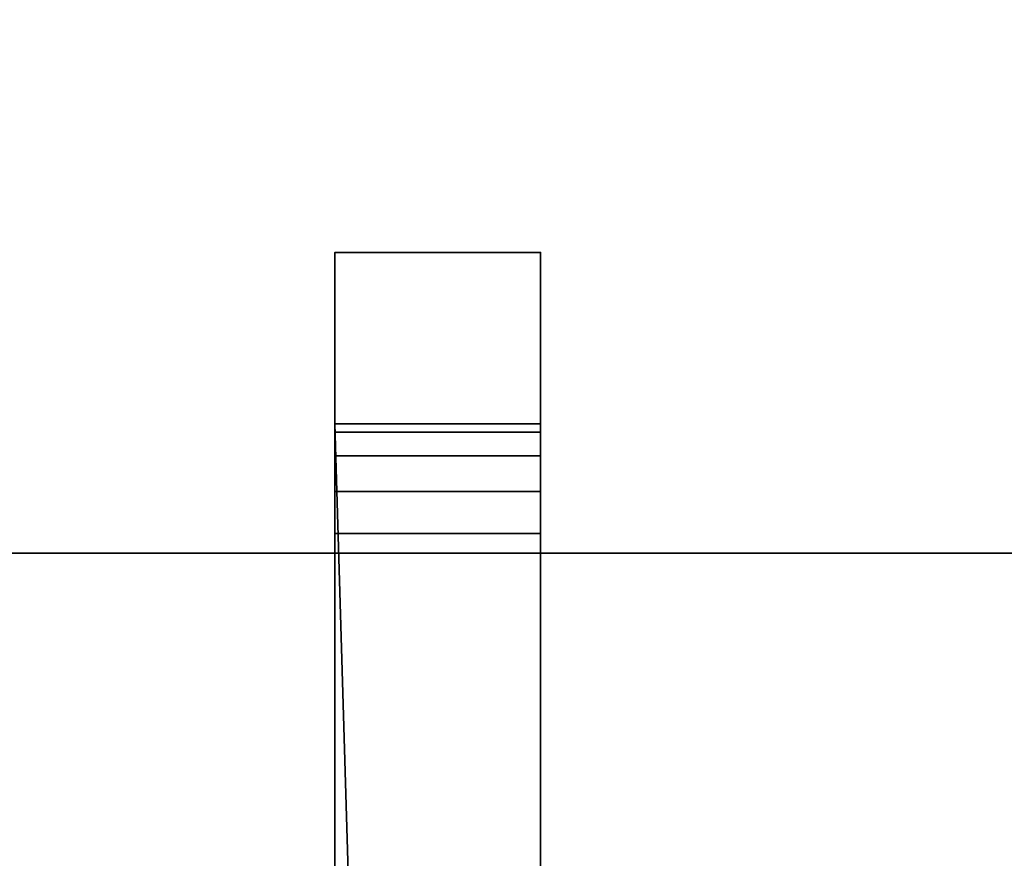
# Model space of a CAD drawing. Header units: millimetres. Extents: x -508 to 6708, y -110 to 248.
# Tile 970 of 1056: x 1875 to 1889, y -10 to 2. Entities that reach past the tile are written whole.
import ezdxf

# ---------------------------------------------------------------- set-up
doc = ezdxf.new("R2010")
doc.units = ezdxf.units.MM
doc.layers.add('151', color=7, linetype='Continuous', true_color=0xffffff)

# ---------------------------------------------------------------- blocks, each defined once
blk = doc.blocks.new('UG_SURFACE_002')
at = {"layer": '151', "color": 252, "linetype": 'Continuous', "lineweight": 35}
for points in [[(2057.5, -5.3, 2215.25), (2057.5, 229.4, 2215.25), (942.5, 229.4, 2215.25), (942.5, -5.3, 2215.25)], [(1092.5, -5.3, 2065.25), (1092.5, 229.4, 2065.25), (1907.5, 229.4, 2065.25), (1907.5, -5.3, 2065.25)], [(2057.5, -5.3, 2215.25), (942.5, -5.3, 2215.25), (1092.5, -5.3, 2065.25), (1907.5, -5.3, 2065.25)]]:
    blk.add_3dface(points, dxfattribs=at)
blk = doc.blocks.new('UG_SURFACE_145')
at = {"layer": '151', "color": 252, "linetype": 'Continuous', "lineweight": 35}
for points in [[(1879.5, -0.913, 310.41), (1882.5, -0.913, 310.41), (1882.5, -3.413, 309.5), (1879.5, -3.413, 309.5)], [(1879.5, -0.913, 323.25), (1882.5, -0.913, 323.25), (1882.5, -0.913, 310.41), (1879.5, -0.913, 310.41)], [(1879.5, -16.913, 323.25), (1882.5, -16.913, 323.25), (1882.5, -0.913, 323.25), (1879.5, -0.913, 323.25)], [(1879.5, -0.913, 330.25), (1882.5, -0.913, 330.25), (1882.5, -16.913, 330.25), (1879.5, -16.913, 330.25)], [(1879.5, -0.913, 343.09), (1882.5, -0.913, 343.09), (1882.5, -0.913, 330.25), (1879.5, -0.913, 330.25)], [(1879.5, -3.413, 344), (1882.5, -3.413, 344), (1882.5, -0.913, 343.09), (1879.5, -0.913, 343.09)], [(1879.5, -0.913, 323.25), (1879.5, -0.913, 310.41), (1879.5, -3.413, 315.5), (1879.5, -3.535, 316.112)], [(1879.5, -0.913, 310.41), (1879.5, -3.882, 314.369), (1879.5, -3.535, 314.888)], [(1879.5, -0.913, 343.09), (1879.5, -3.413, 338), (1879.5, -3.535, 338.612)], [(1879.5, -0.913, 330.25), (1879.5, -3.882, 336.869), (1879.5, -3.535, 337.388)], [(1879.5, -14.789, 336.4), (1879.5, -5.013, 336.4), (1879.5, -0.913, 330.25), (1879.5, -16.913, 330.25)], [(1879.5, -3.535, 314.888), (1879.5, -3.413, 315.5), (1879.5, -0.913, 310.41)], [(1879.5, -3.413, 344), (1879.5, -0.913, 343.09), (1879.5, -3.882, 339.131), (1879.5, -4.401, 339.478)], [(1879.5, -3.535, 337.388), (1879.5, -3.413, 338), (1879.5, -0.913, 343.09), (1879.5, -0.913, 330.25)], [(1879.5, -5.013, 336.4), (1879.5, -4.401, 336.522), (1879.5, -0.913, 330.25)], [(1879.5, -0.913, 323.25), (1879.5, -3.882, 316.631), (1879.5, -4.401, 316.978)], [(1879.5, -4.401, 314.022), (1879.5, -3.882, 314.369), (1879.5, -0.913, 310.41), (1879.5, -3.413, 309.5)], [(1879.5, -3.535, 338.612), (1879.5, -3.882, 339.131), (1879.5, -0.913, 343.09)], [(1879.5, -3.535, 316.112), (1879.5, -3.882, 316.631), (1879.5, -0.913, 323.25)], [(1879.5, -4.401, 336.522), (1879.5, -3.882, 336.869), (1879.5, -0.913, 330.25)], [(1879.5, -16.913, 323.25), (1879.5, -0.913, 323.25), (1879.5, -4.401, 316.978), (1879.5, -5.013, 317.1)], [(1882.5, -0.913, 310.41), (1882.5, -3.413, 315.5), (1882.5, -3.535, 314.888)], [(1882.5, -0.913, 323.25), (1882.5, -3.882, 316.631), (1882.5, -3.535, 316.112)], [(1882.5, -14.789, 317.1), (1882.5, -5.013, 317.1), (1882.5, -0.913, 323.25), (1882.5, -16.913, 323.25)], [(1882.5, -3.413, 309.5), (1882.5, -0.913, 310.41), (1882.5, -3.882, 314.369), (1882.5, -4.401, 314.022)], [(1882.5, -3.535, 316.112), (1882.5, -3.413, 315.5), (1882.5, -0.913, 310.41), (1882.5, -0.913, 323.25)], [(1882.5, -5.013, 317.1), (1882.5, -4.401, 316.978), (1882.5, -0.913, 323.25)], [(1882.5, -0.913, 330.25), (1882.5, -0.913, 343.09), (1882.5, -3.413, 338), (1882.5, -3.535, 337.388)], [(1882.5, -0.913, 343.09), (1882.5, -3.882, 339.131), (1882.5, -3.535, 338.612)], [(1882.5, -3.535, 314.888), (1882.5, -3.882, 314.369), (1882.5, -0.913, 310.41)], [(1882.5, -0.913, 330.25), (1882.5, -3.882, 336.869), (1882.5, -4.401, 336.522)], [(1882.5, -3.535, 338.612), (1882.5, -3.413, 338), (1882.5, -0.913, 343.09)], [(1882.5, -4.401, 316.978), (1882.5, -3.882, 316.631), (1882.5, -0.913, 323.25)], [(1882.5, -3.535, 337.388), (1882.5, -3.882, 336.869), (1882.5, -0.913, 330.25)], [(1882.5, -4.401, 339.478), (1882.5, -3.882, 339.131), (1882.5, -0.913, 343.09), (1882.5, -3.413, 344)], [(1882.5, -16.913, 330.25), (1882.5, -0.913, 330.25), (1882.5, -4.401, 336.522), (1882.5, -5.013, 336.4)], [(1879.5, -3.413, 309.5), (1882.5, -3.413, 309.5), (1882.5, -27.565, 309.5), (1880.216, -27.454, 309.5)], [(1880.216, -27.454, 309.5), (1879.5, -27.565, 309.5), (1879.5, -3.413, 309.5)], [(1879.5, -3.413, 344), (1879.5, -27.565, 344), (1880.216, -27.454, 344)], [(1880.216, -27.454, 344), (1882.5, -27.565, 344), (1882.5, -3.413, 344), (1879.5, -3.413, 344)], [(1879.5, -14.789, 313.9), (1879.5, -5.013, 313.9), (1879.5, -3.413, 309.5), (1879.5, -27.565, 309.5)], [(1879.5, -5.013, 313.9), (1879.5, -4.401, 314.022), (1879.5, -3.413, 309.5)], [(1879.5, -27.565, 344), (1879.5, -3.413, 344), (1879.5, -5.013, 339.6), (1879.5, -14.789, 339.6)], [(1879.5, -4.401, 339.478), (1879.5, -5.013, 339.6), (1879.5, -3.413, 344)], [(1879.5, -3.413, 338), (1882.5, -3.413, 338), (1882.5, -3.535, 338.612), (1879.5, -3.535, 338.612)], [(1879.5, -3.535, 337.388), (1882.5, -3.535, 337.388), (1882.5, -3.413, 338), (1879.5, -3.413, 338)], [(1879.5, -3.413, 315.5), (1882.5, -3.413, 315.5), (1882.5, -3.535, 316.112), (1879.5, -3.535, 316.112)], [(1879.5, -3.535, 314.888), (1882.5, -3.535, 314.888), (1882.5, -3.413, 315.5), (1879.5, -3.413, 315.5)], [(1882.5, -14.789, 339.6), (1882.5, -5.013, 339.6), (1882.5, -3.413, 344), (1882.5, -27.565, 344)], [(1882.5, -5.013, 339.6), (1882.5, -4.401, 339.478), (1882.5, -3.413, 344)], [(1882.5, -27.565, 309.5), (1882.5, -3.413, 309.5), (1882.5, -5.013, 313.9), (1882.5, -14.789, 313.9)], [(1882.5, -4.401, 314.022), (1882.5, -5.013, 313.9), (1882.5, -3.413, 309.5)], [(1879.5, -3.535, 338.612), (1882.5, -3.535, 338.612), (1882.5, -3.882, 339.131), (1879.5, -3.882, 339.131)], [(1879.5, -3.882, 336.869), (1882.5, -3.882, 336.869), (1882.5, -3.535, 337.388), (1879.5, -3.535, 337.388)], [(1879.5, -3.535, 316.112), (1882.5, -3.535, 316.112), (1882.5, -3.882, 316.631), (1879.5, -3.882, 316.631)], [(1879.5, -3.882, 314.369), (1882.5, -3.882, 314.369), (1882.5, -3.535, 314.888), (1879.5, -3.535, 314.888)], [(1879.5, -3.882, 339.131), (1882.5, -3.882, 339.131), (1882.5, -4.401, 339.478), (1879.5, -4.401, 339.478)], [(1879.5, -4.401, 336.522), (1882.5, -4.401, 336.522), (1882.5, -3.882, 336.869), (1879.5, -3.882, 336.869)], [(1879.5, -3.882, 316.631), (1882.5, -3.882, 316.631), (1882.5, -4.401, 316.978), (1879.5, -4.401, 316.978)], [(1879.5, -4.401, 314.022), (1882.5, -4.401, 314.022), (1882.5, -3.882, 314.369), (1879.5, -3.882, 314.369)], [(1879.5, -4.401, 339.478), (1882.5, -4.401, 339.478), (1882.5, -5.013, 339.6), (1879.5, -5.013, 339.6)], [(1879.5, -5.013, 336.4), (1882.5, -5.013, 336.4), (1882.5, -4.401, 336.522), (1879.5, -4.401, 336.522)], [(1879.5, -4.401, 316.978), (1882.5, -4.401, 316.978), (1882.5, -5.013, 317.1), (1879.5, -5.013, 317.1)], [(1879.5, -5.013, 313.9), (1882.5, -5.013, 313.9), (1882.5, -4.401, 314.022), (1879.5, -4.401, 314.022)], [(1879.5, -5.013, 317.1), (1879.5, -18.252, 323.516), (1879.5, -16.913, 323.25)], [(1879.5, -18.252, 323.516), (1879.5, -5.013, 317.1), (1879.5, -14.789, 317.1)], [(1879.5, -5.013, 339.6), (1882.5, -5.013, 339.6), (1882.5, -14.789, 339.6), (1879.5, -14.789, 339.6)], [(1879.5, -5.013, 317.1), (1882.5, -5.013, 317.1), (1882.5, -14.789, 317.1), (1879.5, -14.789, 317.1)], [(1879.5, -14.789, 313.9), (1882.5, -14.789, 313.9), (1882.5, -5.013, 313.9), (1879.5, -5.013, 313.9)], [(1879.5, -14.789, 336.4), (1882.5, -14.789, 336.4), (1882.5, -5.013, 336.4), (1879.5, -5.013, 336.4)], [(1882.5, -5.013, 336.4), (1882.5, -18.252, 329.984), (1882.5, -16.913, 330.25)], [(1882.5, -18.252, 329.984), (1882.5, -5.013, 336.4), (1882.5, -14.789, 336.4)]]:
    blk.add_3dface(points, dxfattribs=at)
blk = doc.blocks.new('UG_SURFACE_151')
at = {"layer": '151', "color": 252, "linetype": 'Continuous', "lineweight": 35}
for points in [[(1879.5, -0.913, 1495.41), (1882.5, -0.913, 1495.41), (1882.5, -3.413, 1494.5), (1879.5, -3.413, 1494.5)], [(1879.5, -0.913, 1508.25), (1882.5, -0.913, 1508.25), (1882.5, -0.913, 1495.41), (1879.5, -0.913, 1495.41)], [(1879.5, -16.913, 1508.25), (1882.5, -16.913, 1508.25), (1882.5, -0.913, 1508.25), (1879.5, -0.913, 1508.25)], [(1879.5, -0.913, 1515.25), (1882.5, -0.913, 1515.25), (1882.5, -16.913, 1515.25), (1879.5, -16.913, 1515.25)], [(1879.5, -0.913, 1528.09), (1882.5, -0.913, 1528.09), (1882.5, -0.913, 1515.25), (1879.5, -0.913, 1515.25)], [(1879.5, -3.413, 1529), (1882.5, -3.413, 1529), (1882.5, -0.913, 1528.09), (1879.5, -0.913, 1528.09)], [(1879.5, -0.913, 1528.09), (1879.5, -3.413, 1523), (1879.5, -3.535, 1523.612)], [(1879.5, -0.913, 1515.25), (1879.5, -3.882, 1521.869), (1879.5, -3.535, 1522.388)], [(1879.5, -3.535, 1522.388), (1879.5, -3.413, 1523), (1879.5, -0.913, 1528.09), (1879.5, -0.913, 1515.25)], [(1879.5, -0.913, 1508.25), (1879.5, -0.913, 1495.41), (1879.5, -3.413, 1500.5), (1879.5, -3.535, 1501.112)], [(1879.5, -0.913, 1495.41), (1879.5, -3.882, 1499.369), (1879.5, -3.535, 1499.888)], [(1879.5, -3.535, 1523.612), (1879.5, -3.882, 1524.131), (1879.5, -0.913, 1528.09)], [(1879.5, -3.535, 1499.888), (1879.5, -3.413, 1500.5), (1879.5, -0.913, 1495.41)], [(1879.5, -0.913, 1515.25), (1879.5, -4.401, 1521.522), (1879.5, -3.882, 1521.869)], [(1879.5, -0.913, 1508.25), (1879.5, -3.882, 1501.631), (1879.5, -4.401, 1501.978)], [(1879.5, -0.913, 1495.41), (1879.5, -3.413, 1494.5), (1879.5, -4.401, 1499.022), (1879.5, -3.882, 1499.369)], [(1879.5, -3.882, 1524.131), (1879.5, -4.401, 1524.478), (1879.5, -3.413, 1529), (1879.5, -0.913, 1528.09)], [(1879.5, -14.789, 1521.4), (1879.5, -5.013, 1521.4), (1879.5, -0.913, 1515.25), (1879.5, -16.913, 1515.25)], [(1879.5, -3.535, 1501.112), (1879.5, -3.882, 1501.631), (1879.5, -0.913, 1508.25)], [(1879.5, -5.013, 1521.4), (1879.5, -4.401, 1521.522), (1879.5, -0.913, 1515.25)], [(1879.5, -16.913, 1508.25), (1879.5, -0.913, 1508.25), (1879.5, -4.401, 1501.978), (1879.5, -5.013, 1502.1)], [(1882.5, -0.913, 1495.41), (1882.5, -3.413, 1500.5), (1882.5, -3.535, 1499.888)], [(1882.5, -0.913, 1508.25), (1882.5, -3.882, 1501.631), (1882.5, -3.535, 1501.112)], [(1882.5, -3.535, 1501.112), (1882.5, -3.413, 1500.5), (1882.5, -0.913, 1495.41), (1882.5, -0.913, 1508.25)], [(1882.5, -14.789, 1502.1), (1882.5, -5.013, 1502.1), (1882.5, -0.913, 1508.25), (1882.5, -16.913, 1508.25)], [(1882.5, -3.535, 1499.888), (1882.5, -3.882, 1499.369), (1882.5, -0.913, 1495.41)], [(1882.5, -5.013, 1502.1), (1882.5, -4.401, 1501.978), (1882.5, -0.913, 1508.25)], [(1882.5, -0.913, 1508.25), (1882.5, -4.401, 1501.978), (1882.5, -3.882, 1501.631)], [(1882.5, -0.913, 1515.25), (1882.5, -0.913, 1528.09), (1882.5, -3.413, 1523), (1882.5, -3.535, 1522.388)], [(1882.5, -0.913, 1528.09), (1882.5, -3.882, 1524.131), (1882.5, -3.535, 1523.612)], [(1882.5, -0.913, 1515.25), (1882.5, -3.882, 1521.869), (1882.5, -4.401, 1521.522)], [(1882.5, -3.535, 1523.612), (1882.5, -3.413, 1523), (1882.5, -0.913, 1528.09)], [(1882.5, -3.882, 1499.369), (1882.5, -4.401, 1499.022), (1882.5, -3.413, 1494.5), (1882.5, -0.913, 1495.41)], [(1882.5, -3.535, 1522.388), (1882.5, -3.882, 1521.869), (1882.5, -0.913, 1515.25)], [(1882.5, -0.913, 1528.09), (1882.5, -3.413, 1529), (1882.5, -4.401, 1524.478), (1882.5, -3.882, 1524.131)], [(1882.5, -16.913, 1515.25), (1882.5, -0.913, 1515.25), (1882.5, -4.401, 1521.522), (1882.5, -5.013, 1521.4)], [(1879.5, -3.413, 1494.5), (1882.5, -3.413, 1494.5), (1882.5, -27.565, 1494.5), (1880.216, -27.454, 1494.5)], [(1880.216, -27.454, 1494.5), (1879.5, -27.565, 1494.5), (1879.5, -3.413, 1494.5)], [(1879.5, -3.413, 1529), (1879.5, -27.565, 1529), (1880.216, -27.454, 1529)], [(1880.216, -27.454, 1529), (1882.5, -27.565, 1529), (1882.5, -3.413, 1529), (1879.5, -3.413, 1529)], [(1879.5, -14.789, 1498.9), (1879.5, -5.013, 1498.9), (1879.5, -3.413, 1494.5), (1879.5, -27.565, 1494.5)], [(1879.5, -5.013, 1498.9), (1879.5, -4.401, 1499.022), (1879.5, -3.413, 1494.5)], [(1879.5, -4.401, 1524.478), (1879.5, -5.013, 1524.6), (1879.5, -3.413, 1529)], [(1879.5, -27.565, 1529), (1879.5, -3.413, 1529), (1879.5, -5.013, 1524.6), (1879.5, -14.789, 1524.6)], [(1879.5, -3.413, 1523), (1882.5, -3.413, 1523), (1882.5, -3.535, 1523.612), (1879.5, -3.535, 1523.612)], [(1879.5, -3.535, 1522.388), (1882.5, -3.535, 1522.388), (1882.5, -3.413, 1523), (1879.5, -3.413, 1523)], [(1879.5, -3.413, 1500.5), (1882.5, -3.413, 1500.5), (1882.5, -3.535, 1501.112), (1879.5, -3.535, 1501.112)], [(1879.5, -3.535, 1499.888), (1882.5, -3.535, 1499.888), (1882.5, -3.413, 1500.5), (1879.5, -3.413, 1500.5)], [(1882.5, -14.789, 1524.6), (1882.5, -5.013, 1524.6), (1882.5, -3.413, 1529), (1882.5, -27.565, 1529)], [(1882.5, -27.565, 1494.5), (1882.5, -3.413, 1494.5), (1882.5, -5.013, 1498.9), (1882.5, -14.789, 1498.9)], [(1882.5, -5.013, 1524.6), (1882.5, -4.401, 1524.478), (1882.5, -3.413, 1529)], [(1882.5, -4.401, 1499.022), (1882.5, -5.013, 1498.9), (1882.5, -3.413, 1494.5)], [(1879.5, -3.535, 1523.612), (1882.5, -3.535, 1523.612), (1882.5, -3.882, 1524.131), (1879.5, -3.882, 1524.131)], [(1879.5, -3.882, 1521.869), (1882.5, -3.882, 1521.869), (1882.5, -3.535, 1522.388), (1879.5, -3.535, 1522.388)], [(1879.5, -3.535, 1501.112), (1882.5, -3.535, 1501.112), (1882.5, -3.882, 1501.631), (1879.5, -3.882, 1501.631)], [(1879.5, -3.882, 1499.369), (1882.5, -3.882, 1499.369), (1882.5, -3.535, 1499.888), (1879.5, -3.535, 1499.888)], [(1879.5, -3.882, 1524.131), (1882.5, -3.882, 1524.131), (1882.5, -4.401, 1524.478), (1879.5, -4.401, 1524.478)], [(1879.5, -4.401, 1521.522), (1882.5, -4.401, 1521.522), (1882.5, -3.882, 1521.869), (1879.5, -3.882, 1521.869)], [(1879.5, -3.882, 1501.631), (1882.5, -3.882, 1501.631), (1882.5, -4.401, 1501.978), (1879.5, -4.401, 1501.978)], [(1879.5, -4.401, 1499.022), (1882.5, -4.401, 1499.022), (1882.5, -3.882, 1499.369), (1879.5, -3.882, 1499.369)], [(1879.5, -4.401, 1524.478), (1882.5, -4.401, 1524.478), (1882.5, -5.013, 1524.6), (1879.5, -5.013, 1524.6)], [(1879.5, -5.013, 1521.4), (1882.5, -5.013, 1521.4), (1882.5, -4.401, 1521.522), (1879.5, -4.401, 1521.522)], [(1879.5, -4.401, 1501.978), (1882.5, -4.401, 1501.978), (1882.5, -5.013, 1502.1), (1879.5, -5.013, 1502.1)], [(1879.5, -5.013, 1498.9), (1882.5, -5.013, 1498.9), (1882.5, -4.401, 1499.022), (1879.5, -4.401, 1499.022)], [(1879.5, -5.013, 1502.1), (1879.5, -18.252, 1508.516), (1879.5, -16.913, 1508.25)], [(1879.5, -18.252, 1508.516), (1879.5, -5.013, 1502.1), (1879.5, -14.789, 1502.1)], [(1879.5, -5.013, 1524.6), (1882.5, -5.013, 1524.6), (1882.5, -14.789, 1524.6), (1879.5, -14.789, 1524.6)], [(1879.5, -5.013, 1502.1), (1882.5, -5.013, 1502.1), (1882.5, -14.789, 1502.1), (1879.5, -14.789, 1502.1)], [(1879.5, -14.789, 1498.9), (1882.5, -14.789, 1498.9), (1882.5, -5.013, 1498.9), (1879.5, -5.013, 1498.9)], [(1879.5, -14.789, 1521.4), (1882.5, -14.789, 1521.4), (1882.5, -5.013, 1521.4), (1879.5, -5.013, 1521.4)], [(1882.5, -5.013, 1521.4), (1882.5, -18.252, 1514.984), (1882.5, -16.913, 1515.25)], [(1882.5, -18.252, 1514.984), (1882.5, -5.013, 1521.4), (1882.5, -14.789, 1521.4)]]:
    blk.add_3dface(points, dxfattribs=at)
blk = doc.blocks.new('UG_SURFACE_154')
at = {"layer": '151', "color": 252, "linetype": 'Continuous', "lineweight": 35}
for points in [[(1879.5, -0.913, 1745.41), (1882.5, -0.913, 1745.41), (1882.5, -3.413, 1744.5), (1879.5, -3.413, 1744.5)], [(1879.5, -0.913, 1758.25), (1882.5, -0.913, 1758.25), (1882.5, -0.913, 1745.41), (1879.5, -0.913, 1745.41)], [(1879.5, -16.913, 1758.25), (1882.5, -16.913, 1758.25), (1882.5, -0.913, 1758.25), (1879.5, -0.913, 1758.25)], [(1879.5, -0.913, 1765.25), (1882.5, -0.913, 1765.25), (1882.5, -16.913, 1765.25), (1879.5, -16.913, 1765.25)], [(1879.5, -0.913, 1778.09), (1882.5, -0.913, 1778.09), (1882.5, -0.913, 1765.25), (1879.5, -0.913, 1765.25)], [(1879.5, -3.413, 1779), (1882.5, -3.413, 1779), (1882.5, -0.913, 1778.09), (1879.5, -0.913, 1778.09)], [(1879.5, -0.913, 1778.09), (1879.5, -3.413, 1773), (1879.5, -3.535, 1773.612)], [(1879.5, -0.913, 1765.25), (1879.5, -3.882, 1771.869), (1879.5, -3.535, 1772.388)], [(1879.5, -3.535, 1772.388), (1879.5, -3.413, 1773), (1879.5, -0.913, 1778.09), (1879.5, -0.913, 1765.25)], [(1879.5, -0.913, 1758.25), (1879.5, -0.913, 1745.41), (1879.5, -3.413, 1750.5), (1879.5, -3.535, 1751.112)], [(1879.5, -0.913, 1745.41), (1879.5, -3.882, 1749.369), (1879.5, -3.535, 1749.888)], [(1879.5, -3.535, 1773.612), (1879.5, -3.882, 1774.131), (1879.5, -0.913, 1778.09)], [(1879.5, -3.535, 1749.888), (1879.5, -3.413, 1750.5), (1879.5, -0.913, 1745.41)], [(1879.5, -0.913, 1765.25), (1879.5, -4.401, 1771.522), (1879.5, -3.882, 1771.869)], [(1879.5, -0.913, 1758.25), (1879.5, -3.882, 1751.631), (1879.5, -4.401, 1751.978)], [(1879.5, -0.913, 1745.41), (1879.5, -3.413, 1744.5), (1879.5, -4.401, 1749.022), (1879.5, -3.882, 1749.369)], [(1879.5, -3.882, 1774.131), (1879.5, -4.401, 1774.478), (1879.5, -3.413, 1779), (1879.5, -0.913, 1778.09)], [(1879.5, -14.789, 1771.4), (1879.5, -5.013, 1771.4), (1879.5, -0.913, 1765.25), (1879.5, -16.913, 1765.25)], [(1879.5, -3.535, 1751.112), (1879.5, -3.882, 1751.631), (1879.5, -0.913, 1758.25)], [(1879.5, -5.013, 1771.4), (1879.5, -4.401, 1771.522), (1879.5, -0.913, 1765.25)], [(1879.5, -16.913, 1758.25), (1879.5, -0.913, 1758.25), (1879.5, -4.401, 1751.978), (1879.5, -5.013, 1752.1)], [(1882.5, -0.913, 1745.41), (1882.5, -3.413, 1750.5), (1882.5, -3.535, 1749.888)], [(1882.5, -0.913, 1758.25), (1882.5, -3.882, 1751.631), (1882.5, -3.535, 1751.112)], [(1882.5, -3.535, 1751.112), (1882.5, -3.413, 1750.5), (1882.5, -0.913, 1745.41), (1882.5, -0.913, 1758.25)], [(1882.5, -14.789, 1752.1), (1882.5, -5.013, 1752.1), (1882.5, -0.913, 1758.25), (1882.5, -16.913, 1758.25)], [(1882.5, -3.535, 1749.888), (1882.5, -3.882, 1749.369), (1882.5, -0.913, 1745.41)], [(1882.5, -5.013, 1752.1), (1882.5, -4.401, 1751.978), (1882.5, -0.913, 1758.25)], [(1882.5, -0.913, 1758.25), (1882.5, -4.401, 1751.978), (1882.5, -3.882, 1751.631)], [(1882.5, -0.913, 1765.25), (1882.5, -0.913, 1778.09), (1882.5, -3.413, 1773), (1882.5, -3.535, 1772.388)], [(1882.5, -0.913, 1778.09), (1882.5, -3.882, 1774.131), (1882.5, -3.535, 1773.612)], [(1882.5, -0.913, 1765.25), (1882.5, -3.882, 1771.869), (1882.5, -4.401, 1771.522)], [(1882.5, -3.535, 1773.612), (1882.5, -3.413, 1773), (1882.5, -0.913, 1778.09)], [(1882.5, -3.882, 1749.369), (1882.5, -4.401, 1749.022), (1882.5, -3.413, 1744.5), (1882.5, -0.913, 1745.41)], [(1882.5, -3.535, 1772.388), (1882.5, -3.882, 1771.869), (1882.5, -0.913, 1765.25)], [(1882.5, -0.913, 1778.09), (1882.5, -3.413, 1779), (1882.5, -4.401, 1774.478), (1882.5, -3.882, 1774.131)], [(1882.5, -16.913, 1765.25), (1882.5, -0.913, 1765.25), (1882.5, -4.401, 1771.522), (1882.5, -5.013, 1771.4)], [(1879.5, -3.413, 1744.5), (1882.5, -3.413, 1744.5), (1882.5, -27.565, 1744.5), (1880.216, -27.454, 1744.5)], [(1880.216, -27.454, 1744.5), (1879.5, -27.565, 1744.5), (1879.5, -3.413, 1744.5)], [(1879.5, -3.413, 1779), (1879.5, -27.565, 1779), (1880.216, -27.454, 1779)], [(1880.216, -27.454, 1779), (1882.5, -27.565, 1779), (1882.5, -3.413, 1779), (1879.5, -3.413, 1779)], [(1879.5, -14.789, 1748.9), (1879.5, -5.013, 1748.9), (1879.5, -3.413, 1744.5), (1879.5, -27.565, 1744.5)], [(1879.5, -5.013, 1748.9), (1879.5, -4.401, 1749.022), (1879.5, -3.413, 1744.5)], [(1879.5, -4.401, 1774.478), (1879.5, -5.013, 1774.6), (1879.5, -3.413, 1779)], [(1879.5, -27.565, 1779), (1879.5, -3.413, 1779), (1879.5, -5.013, 1774.6), (1879.5, -14.789, 1774.6)], [(1879.5, -3.413, 1773), (1882.5, -3.413, 1773), (1882.5, -3.535, 1773.612), (1879.5, -3.535, 1773.612)], [(1879.5, -3.535, 1772.388), (1882.5, -3.535, 1772.388), (1882.5, -3.413, 1773), (1879.5, -3.413, 1773)], [(1879.5, -3.413, 1750.5), (1882.5, -3.413, 1750.5), (1882.5, -3.535, 1751.112), (1879.5, -3.535, 1751.112)], [(1879.5, -3.535, 1749.888), (1882.5, -3.535, 1749.888), (1882.5, -3.413, 1750.5), (1879.5, -3.413, 1750.5)], [(1882.5, -14.789, 1774.6), (1882.5, -5.013, 1774.6), (1882.5, -3.413, 1779), (1882.5, -27.565, 1779)], [(1882.5, -27.565, 1744.5), (1882.5, -3.413, 1744.5), (1882.5, -5.013, 1748.9), (1882.5, -14.789, 1748.9)], [(1882.5, -5.013, 1774.6), (1882.5, -4.401, 1774.478), (1882.5, -3.413, 1779)], [(1882.5, -4.401, 1749.022), (1882.5, -5.013, 1748.9), (1882.5, -3.413, 1744.5)], [(1879.5, -3.535, 1773.612), (1882.5, -3.535, 1773.612), (1882.5, -3.882, 1774.131), (1879.5, -3.882, 1774.131)], [(1879.5, -3.882, 1771.869), (1882.5, -3.882, 1771.869), (1882.5, -3.535, 1772.388), (1879.5, -3.535, 1772.388)], [(1879.5, -3.535, 1751.112), (1882.5, -3.535, 1751.112), (1882.5, -3.882, 1751.631), (1879.5, -3.882, 1751.631)], [(1879.5, -3.882, 1749.369), (1882.5, -3.882, 1749.369), (1882.5, -3.535, 1749.888), (1879.5, -3.535, 1749.888)], [(1879.5, -3.882, 1774.131), (1882.5, -3.882, 1774.131), (1882.5, -4.401, 1774.478), (1879.5, -4.401, 1774.478)], [(1879.5, -4.401, 1771.522), (1882.5, -4.401, 1771.522), (1882.5, -3.882, 1771.869), (1879.5, -3.882, 1771.869)], [(1879.5, -3.882, 1751.631), (1882.5, -3.882, 1751.631), (1882.5, -4.401, 1751.978), (1879.5, -4.401, 1751.978)], [(1879.5, -4.401, 1749.022), (1882.5, -4.401, 1749.022), (1882.5, -3.882, 1749.369), (1879.5, -3.882, 1749.369)], [(1879.5, -4.401, 1774.478), (1882.5, -4.401, 1774.478), (1882.5, -5.013, 1774.6), (1879.5, -5.013, 1774.6)], [(1879.5, -5.013, 1771.4), (1882.5, -5.013, 1771.4), (1882.5, -4.401, 1771.522), (1879.5, -4.401, 1771.522)], [(1879.5, -4.401, 1751.978), (1882.5, -4.401, 1751.978), (1882.5, -5.013, 1752.1), (1879.5, -5.013, 1752.1)], [(1879.5, -5.013, 1748.9), (1882.5, -5.013, 1748.9), (1882.5, -4.401, 1749.022), (1879.5, -4.401, 1749.022)], [(1879.5, -5.013, 1752.1), (1879.5, -18.252, 1758.516), (1879.5, -16.913, 1758.25)], [(1879.5, -18.252, 1758.516), (1879.5, -5.013, 1752.1), (1879.5, -14.789, 1752.1)], [(1879.5, -5.013, 1774.6), (1882.5, -5.013, 1774.6), (1882.5, -14.789, 1774.6), (1879.5, -14.789, 1774.6)], [(1879.5, -5.013, 1752.1), (1882.5, -5.013, 1752.1), (1882.5, -14.789, 1752.1), (1879.5, -14.789, 1752.1)], [(1879.5, -14.789, 1748.9), (1882.5, -14.789, 1748.9), (1882.5, -5.013, 1748.9), (1879.5, -5.013, 1748.9)], [(1879.5, -14.789, 1771.4), (1882.5, -14.789, 1771.4), (1882.5, -5.013, 1771.4), (1879.5, -5.013, 1771.4)], [(1882.5, -5.013, 1771.4), (1882.5, -18.252, 1764.984), (1882.5, -16.913, 1765.25)], [(1882.5, -18.252, 1764.984), (1882.5, -5.013, 1771.4), (1882.5, -14.789, 1771.4)]]:
    blk.add_3dface(points, dxfattribs=at)
blk = doc.blocks.new('UG_SURFACE_256')
at = {"layer": '151', "color": 252, "linetype": 'Continuous', "lineweight": 35}
for points in [[(1082, -5.3, 2075.25), (1918, -5.3, 2075.25), (1916.5, -5.3, 2073.75), (1083.5, -5.3, 2073.75)], [(1082, -5.3, 2075.25), (1082, -22.22, 2075.25), (1918, -22.22, 2075.25), (1918, -5.3, 2075.25)], [(1083.5, -5.3, 2073.75), (1916.5, -5.3, 2073.75), (1916.5, -22.22, 2073.75), (1083.5, -22.22, 2073.75)]]:
    blk.add_3dface(points, dxfattribs=at)

msp = doc.modelspace()

# ---------------------------------------------------------------- linework, layer by layer
at = {"layer": '151', "color": 253, "linetype": 'Continuous', "lineweight": -3}
for p, q in [((1882.5, -0.913, 310.41), (1879.5, -0.913, 310.41)), ((1879.5, -16.913, 330.25), (1879.5, -0.913, 330.25)), ((1882.5, -0.913, 323.25), (1879.5, -0.913, 323.25)), ((1879.5, -0.913, 323.25), (1879.5, -16.913, 323.25)), ((1882.5, -0.913, 330.25), (1879.5, -0.913, 330.25)), ((1879.5, -0.913, 310.41), (1879.5, -0.913, 323.25)), ((1879.5, -3.413, 309.5), (1879.5, -0.913, 310.41)), ((1882.5, -0.913, 343.09), (1879.5, -0.913, 343.09)), ((1879.5, -0.913, 343.09), (1879.5, -3.413, 344)), ((1879.5, -0.913, 330.25), (1879.5, -0.913, 343.09)), ((1879.5, -0.913, 1508.25), (1879.5, -16.913, 1508.25)), ((1882.5, -0.913, 1508.25), (1879.5, -0.913, 1508.25)), ((1879.5, -0.913, 1495.41), (1879.5, -0.913, 1508.25)), ((1882.5, -0.913, 1515.25), (1879.5, -0.913, 1515.25)), ((1879.5, -3.413, 1494.5), (1879.5, -0.913, 1495.41)), ((1882.5, -0.913, 1528.09), (1879.5, -0.913, 1528.09)), ((1879.5, -0.913, 1528.09), (1879.5, -3.413, 1529)), ((1879.5, -0.913, 1515.25), (1879.5, -0.913, 1528.09)), ((1882.5, -0.913, 1495.41), (1879.5, -0.913, 1495.41)), ((1879.5, -16.913, 1515.25), (1879.5, -0.913, 1515.25)), ((1879.5, -3.413, 1744.5), (1879.5, -0.913, 1745.41)), ((1882.5, -0.913, 1778.09), (1879.5, -0.913, 1778.09)), ((1879.5, -0.913, 1778.09), (1879.5, -3.413, 1779)), ((1879.5, -0.913, 1765.25), (1879.5, -0.913, 1778.09)), ((1882.5, -0.913, 1745.41), (1879.5, -0.913, 1745.41)), ((1879.5, -16.913, 1765.25), (1879.5, -0.913, 1765.25)), ((1882.5, -0.913, 1758.25), (1879.5, -0.913, 1758.25)), ((1879.5, -0.913, 1758.25), (1879.5, -16.913, 1758.25)), ((1879.5, -0.913, 1745.41), (1879.5, -0.913, 1758.25)), ((1882.5, -0.913, 1765.25), (1879.5, -0.913, 1765.25)), ((1879.5, -0.913, 323.25), (1879.5, -16.913, 323.25)), ((1882.5, -0.913, 343.09), (1882.5, -3.413, 344)), ((1882.5, -16.913, 330.25), (1882.5, -0.913, 330.25)), ((1882.5, -0.913, 330.25), (1882.5, -0.913, 343.09)), ((1882.5, -3.413, 309.5), (1882.5, -0.913, 310.41)), ((1882.5, -0.913, 323.25), (1882.5, -16.913, 323.25)), ((1882.5, -0.913, 310.41), (1882.5, -0.913, 323.25)), ((1882.5, -0.913, 1515.25), (1882.5, -0.913, 1528.09)), ((1882.5, -0.913, 1508.25), (1882.5, -16.913, 1508.25)), ((1882.5, -0.913, 1495.41), (1882.5, -0.913, 1508.25)), ((1882.5, -3.413, 1494.5), (1882.5, -0.913, 1495.41)), ((1882.5, -0.913, 1528.09), (1882.5, -3.413, 1529)), ((1882.5, -16.913, 1515.25), (1882.5, -0.913, 1515.25)), ((1882.5, -0.913, 1758.25), (1882.5, -16.913, 1758.25)), ((1882.5, -0.913, 1745.41), (1882.5, -0.913, 1758.25)), ((1882.5, -3.413, 1744.5), (1882.5, -0.913, 1745.41)), ((1882.5, -0.913, 1778.09), (1882.5, -3.413, 1779)), ((1882.5, -0.913, 1765.25), (1882.5, -0.913, 1778.09)), ((1882.5, -16.913, 1765.25), (1882.5, -0.913, 1765.25)), ((1882.5, -0.913, 330.25), (1882.5, -0.913, 343.09)), ((1882.5, -3.413, 344), (1879.5, -3.413, 344)), ((1882.5, -3.413, 309.5), (1879.5, -3.413, 309.5)), ((1879.5, -27.565, 309.5), (1879.5, -3.413, 309.5)), ((1879.5, -3.413, 344), (1879.5, -27.565, 344)), ((1882.5, -3.413, 1494.5), (1879.5, -3.413, 1494.5)), ((1879.5, -27.565, 1494.5), (1879.5, -3.413, 1494.5)), ((1879.5, -3.413, 1529), (1879.5, -27.565, 1529)), ((1882.5, -3.413, 1529), (1879.5, -3.413, 1529)), ((1882.5, -3.413, 1779), (1879.5, -3.413, 1779)), ((1882.5, -3.413, 1744.5), (1879.5, -3.413, 1744.5)), ((1879.5, -27.565, 1744.5), (1879.5, -3.413, 1744.5)), ((1879.5, -3.413, 1779), (1879.5, -27.565, 1779)), ((1882.5, -3.413, 309.5), (1879.5, -3.413, 309.5)), ((1882.5, -3.413, 344), (1882.5, -27.565, 344)), ((1882.5, -27.565, 309.5), (1882.5, -3.413, 309.5)), ((1882.5, -3.413, 1529), (1882.5, -27.565, 1529)), ((1882.5, -27.565, 1494.5), (1882.5, -3.413, 1494.5)), ((1882.5, -3.413, 1779), (1882.5, -27.565, 1779)), ((1882.5, -27.565, 1744.5), (1882.5, -3.413, 1744.5)), ((1882.5, -5.013, 336.4), (1879.5, -5.013, 336.4)), ((1879.5, -5.013, 336.4), (1879.5, -14.789, 336.4)), ((1882.5, -5.013, 317.1), (1879.5, -5.013, 317.1)), ((1879.5, -14.789, 339.6), (1879.5, -5.013, 339.6)), ((1882.5, -5.013, 313.9), (1879.5, -5.013, 313.9)), ((1879.5, -5.013, 313.9), (1879.5, -14.789, 313.9)), ((1882.5, -5.013, 339.6), (1879.5, -5.013, 339.6)), ((1879.5, -14.789, 317.1), (1879.5, -5.013, 317.1)), ((1879.5, -14.789, 1524.6), (1879.5, -5.013, 1524.6)), ((1882.5, -5.013, 1498.9), (1879.5, -5.013, 1498.9)), ((1882.5, -5.013, 1524.6), (1879.5, -5.013, 1524.6)), ((1879.5, -5.013, 1498.9), (1879.5, -14.789, 1498.9)), ((1882.5, -5.013, 1521.4), (1879.5, -5.013, 1521.4)), ((1879.5, -5.013, 1521.4), (1879.5, -14.789, 1521.4)), ((1882.5, -5.013, 1502.1), (1879.5, -5.013, 1502.1)), ((1879.5, -14.789, 1502.1), (1879.5, -5.013, 1502.1)), ((1882.5, -5.013, 1774.6), (1879.5, -5.013, 1774.6)), ((1879.5, -5.013, 1771.4), (1879.5, -14.789, 1771.4)), ((1879.5, -14.789, 1752.1), (1879.5, -5.013, 1752.1)), ((1882.5, -5.013, 1771.4), (1879.5, -5.013, 1771.4)), ((1882.5, -5.013, 1752.1), (1879.5, -5.013, 1752.1)), ((1879.5, -14.789, 1774.6), (1879.5, -5.013, 1774.6)), ((1882.5, -5.013, 1748.9), (1879.5, -5.013, 1748.9)), ((1879.5, -5.013, 1748.9), (1879.5, -14.789, 1748.9)), ((1882.5, -5.013, 317.1), (1879.5, -5.013, 317.1)), ((1882.5, -14.789, 339.6), (1882.5, -5.013, 339.6)), ((1882.5, -5.013, 313.9), (1882.5, -14.789, 313.9)), ((1882.5, -5.013, 336.4), (1882.5, -14.789, 336.4)), ((1882.5, -14.789, 317.1), (1882.5, -5.013, 317.1)), ((1882.5, -5.013, 1521.4), (1882.5, -14.789, 1521.4)), ((1882.5, -5.013, 1498.9), (1882.5, -14.789, 1498.9)), ((1882.5, -14.789, 1502.1), (1882.5, -5.013, 1502.1)), ((1882.5, -14.789, 1524.6), (1882.5, -5.013, 1524.6)), ((1882.5, -5.013, 1771.4), (1882.5, -14.789, 1771.4)), ((1882.5, -14.789, 1752.1), (1882.5, -5.013, 1752.1)), ((1882.5, -14.789, 1774.6), (1882.5, -5.013, 1774.6)), ((1882.5, -5.013, 1748.9), (1882.5, -14.789, 1748.9)), ((942.5, -5.3, 2215.25), (2057.5, -5.3, 2215.25)), ((1918, -5.3, 2075.25), (1082, -5.3, 2075.25)), ((1916.5, -5.3, 2073.75), (1083.5, -5.3, 2073.75)), ((1907.5, -5.3, 2065.25), (1092.5, -5.3, 2065.25))]:
    msp.add_line(p, q, dxfattribs=at)
at = {"layer": '151', "color": 253, "linetype": 'Continuous', "lineweight": -3, "extrusion": (-1, 0, 0)}
for centre in [(5.013, 315.5, -1879.5), (5.013, 338, -1879.5), (5.013, 1500.5, -1879.5), (5.013, 1523, -1879.5), (5.013, 1750.5, -1879.5), (5.013, 1773, -1879.5), (5.013, 338, -1882.5), (5.013, 315.5, -1882.5), (5.013, 1500.5, -1882.5), (5.013, 1523, -1882.5), (5.013, 1750.5, -1882.5), (5.013, 1773, -1882.5)]:
    msp.add_arc(centre, 1.6, 90, 270, dxfattribs=at)

# ---------------------------------------------------------------- block references
at = {"layer": '151', "color": 253, "linetype": 'Continuous', "lineweight": -3}
for name in ['UG_SURFACE_002', 'UG_SURFACE_256', 'UG_SURFACE_145', 'UG_SURFACE_151', 'UG_SURFACE_154']:
    msp.add_blockref(name, (0, 0), dxfattribs=at)

doc.saveas('drawing.dxf')
